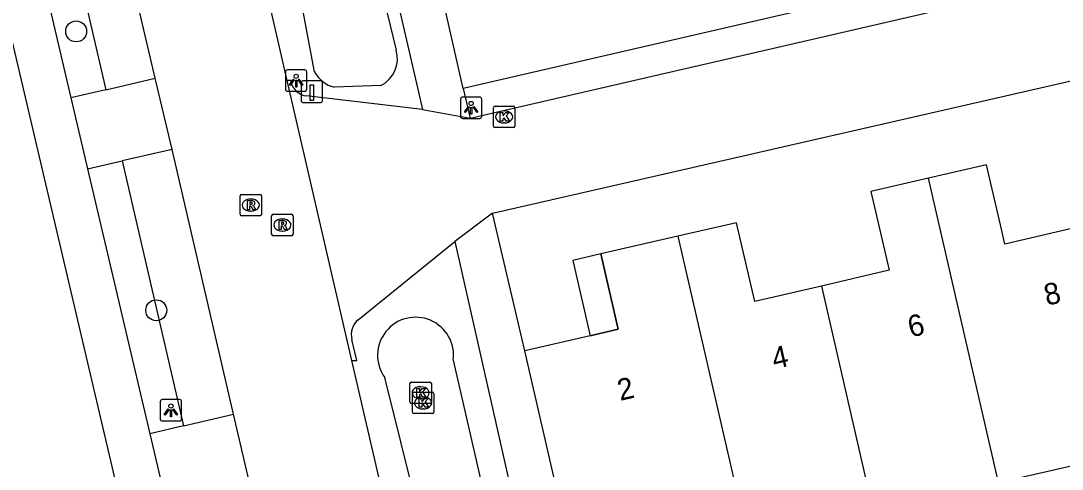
# Model space of a CAD drawing. Extents: x 156414 to 157775, y 382335 to 383765.
# Drawn here: x 156709.55 to 156758.14, y 382682.35 to 382703.28 of the extents above; entities that cross this region are included whole.
import ezdxf

# ---------------------------------------------------------------- set-up
doc = ezdxf.new("R2010")
doc.units = 0
for name, color, linetype in [('IMGEO_Boom', 7, 'Continuous'), ('IMGEO_Greppel_droge_sloot', 7, 'Continuous'), ('IMGEO_Kolk', 7, 'Continuous'), ('IMGEO_Lichtpunt', 7, 'Continuous'), ('IMGEO_Paal', 7, 'Continuous'), ('IMGEO_Pand', 7, 'Continuous'), ('IMGEO_Pand_nummerreeks', 7, 'Continuous'), ('IMGEO_Pand_overbouw', 7, 'Continuous'), ('IMGEO_Parkeervlak_halfverhard', 7, 'Continuous'), ('IMGEO_Rijbaan_lokaal_gesloten', 7, 'Continuous'), ('IMGEO_Rijbaan_lokaal_open', 7, 'Continuous'), ('IMGEO_Rioolput', 7, 'Continuous'), ('IMGEO_Voetpad_open', 7, 'Continuous')]:
    doc.layers.add(name, color=color, linetype=linetype)

msp = doc.modelspace()

# ---------------------------------------------------------------- linework, layer by layer
at = {"layer": 'IMGEO_Boom'}
for centre in [(156712.133, 382702.784), (156715.872, 382689.769)]:
    msp.add_circle(centre, 0.489, dxfattribs=at)
at = {"layer": 'IMGEO_Greppel_droge_sloot'}
for points in [[(156721.962, 382722.89), (156727.065, 382701.905)], [(156723.259, 382700.896), (156719.259, 382722.217)], [(156726.347, 382700.255), (156724.175, 382700.177)], [(156729.729, 382687.434), (156740.319, 382641.302)], [(156737.852, 382641.163), (156726.53, 382686.636)]]:
    msp.add_lwpolyline(points, dxfattribs=at)
for centre, radius, start, end in [((156725.738, 382701.501), 1.387, 296.0403, 16.927), ((156724.525, 382701.566), 1.433, 207.8965, 255.8444), ((156727.971, 382687.67), 1.774, 352.3534, 215.6601)]:
    msp.add_arc(centre, radius, start, end, dxfattribs=at)
at = {"layer": 'IMGEO_Kolk'}
for p, q in [((156731.605, 382698.367), (156731.605, 382699.219)), ((156731.68, 382699.293), (156732.532, 382699.293)), ((156732.606, 382699.219), (156732.606, 382698.367)), ((156732.093, 382699.073), (156732.118, 382699.073)), ((156732.532, 382698.293), (156731.68, 382698.293)), ((156732.116, 382698.513), (156732.091, 382698.513)), ((156727.706, 382685.493), (156727.706, 382686.345)), ((156727.781, 382686.419), (156728.633, 382686.419)), ((156728.194, 382686.199), (156728.219, 382686.199)), ((156728.707, 382686.345), (156728.707, 382685.493)), ((156727.824, 382685.021), (156727.824, 382685.873)), ((156727.899, 382685.947), (156728.751, 382685.947)), ((156728.217, 382685.639), (156728.192, 382685.639)), ((156728.312, 382685.727), (156728.337, 382685.727)), ((156728.825, 382685.873), (156728.825, 382685.021)), ((156728.633, 382685.419), (156727.781, 382685.419)), ((156728.335, 382685.167), (156728.31, 382685.167)), ((156728.751, 382684.947), (156727.899, 382684.947))]:
    msp.add_line(p, q, dxfattribs=at)
for points in [[(156731.605, 382698.367), (156731.605, 382699.219)], [(156731.68, 382699.293), (156732.532, 382699.293)], [(156732.606, 382699.219), (156732.606, 382698.367)], [(156731.926, 382698.993), (156732.049, 382698.993), (156732.049, 382698.842), (156732.179, 382698.993), (156732.343, 382698.993), (156732.197, 382698.842), (156732.35, 382698.593), (156732.198, 382698.593), (156732.113, 382698.757), (156732.049, 382698.69), (156732.049, 382698.593), (156731.926, 382698.593), (156731.926, 382698.993)], [(156732.532, 382698.293), (156731.68, 382698.293)], [(156727.706, 382685.493), (156727.706, 382686.345)], [(156727.781, 382686.419), (156728.633, 382686.419)], [(156728.027, 382686.119), (156728.15, 382686.119), (156728.15, 382685.968), (156728.28, 382686.119), (156728.444, 382686.119), (156728.298, 382685.968), (156728.451, 382685.719), (156728.299, 382685.719), (156728.214, 382685.883), (156728.15, 382685.816), (156728.15, 382685.719), (156728.027, 382685.719), (156728.027, 382686.119)], [(156728.707, 382686.345), (156728.707, 382685.493)], [(156727.824, 382685.021), (156727.824, 382685.873)], [(156727.899, 382685.947), (156728.751, 382685.947)], [(156728.145, 382685.647), (156728.268, 382685.647), (156728.268, 382685.496), (156728.398, 382685.647), (156728.562, 382685.647), (156728.416, 382685.496), (156728.569, 382685.247), (156728.417, 382685.247), (156728.332, 382685.411), (156728.268, 382685.344), (156728.268, 382685.247), (156728.145, 382685.247), (156728.145, 382685.647)], [(156728.825, 382685.873), (156728.825, 382685.021)], [(156728.633, 382685.419), (156727.781, 382685.419)], [(156728.751, 382684.947), (156727.899, 382684.947)]]:
    msp.add_lwpolyline(points, dxfattribs=at)
for centre, start, end in [((156731.682, 382699.217), 91.552, 178.448), ((156731.682, 382699.217), 91.552, 178.448), ((156732.53, 382699.217), 1.552, 88.448), ((156732.53, 382699.217), 1.552, 88.448), ((156731.682, 382698.369), 181.552, 268.448), ((156731.682, 382698.369), 181.552, 268.448), ((156732.53, 382698.369), 271.552, 358.448), ((156732.53, 382698.369), 271.552, 358.448), ((156727.783, 382686.343), 91.552, 178.448), ((156727.783, 382686.343), 91.552, 178.448), ((156728.631, 382686.343), 1.552, 88.448), ((156728.631, 382686.343), 1.552, 88.448), ((156727.901, 382685.871), 91.552, 178.448), ((156727.901, 382685.871), 91.552, 178.448), ((156728.749, 382685.871), 1.552, 88.448), ((156728.749, 382685.871), 1.552, 88.448), ((156727.783, 382685.495), 181.552, 268.448), ((156727.783, 382685.495), 181.552, 268.448), ((156728.631, 382685.495), 271.552, 358.448), ((156728.631, 382685.495), 271.552, 358.448), ((156727.901, 382685.023), 181.552, 268.448), ((156727.901, 382685.023), 181.552, 268.448), ((156728.749, 382685.023), 271.552, 358.448), ((156728.749, 382685.023), 271.552, 358.448)]:
    msp.add_arc(centre, 0.0765, start, end, dxfattribs=at)
for centre, major_axis, ratio, start_param, end_param in [((156732.092, 382698.793), (-0.387, 0.002), 0.722429, 4.712389, 7.853982), ((156732.117, 382698.793), (-0.39, 0.002), 0.717154, 1.570796, 4.712389), ((156728.193, 382685.919), (-0.387, 0.002), 0.722429, 4.712389, 7.853982), ((156728.218, 382685.919), (-0.39, 0.002), 0.717154, 1.570796, 4.712389), ((156728.311, 382685.447), (-0.387, 0.002), 0.722429, 4.712389, 7.853982), ((156728.336, 382685.447), (-0.39, 0.002), 0.717154, 1.570796, 4.712389)]:
    msp.add_ellipse(centre, major_axis=major_axis, ratio=ratio, start_param=start_param, end_param=end_param, dxfattribs=at)
at = {"layer": 'IMGEO_Lichtpunt'}
for p, q in [((156721.9, 382700.889), (156721.9, 382700.082)), ((156721.9, 382700.889), (156721.9, 382700.082)), ((156722.802, 382700.984), (156721.994, 382700.984)), ((156722.802, 382700.984), (156721.994, 382700.984)), ((156722.896, 382700.082), (156722.896, 382700.889)), ((156722.896, 382700.082), (156722.896, 382700.889)), ((156721.994, 382699.988), (156722.802, 382699.988)), ((156721.994, 382699.988), (156722.802, 382699.988)), ((156730.968, 382699.716), (156730.16, 382699.716)), ((156730.968, 382699.716), (156730.16, 382699.716)), ((156730.066, 382699.621), (156730.066, 382698.814)), ((156730.066, 382699.621), (156730.066, 382698.814)), ((156731.062, 382698.814), (156731.062, 382699.621)), ((156731.062, 382698.814), (156731.062, 382699.621)), ((156730.16, 382698.72), (156730.968, 382698.72)), ((156730.16, 382698.72), (156730.968, 382698.72)), ((156716.959, 382685.599), (156716.151, 382685.599)), ((156716.959, 382685.599), (156716.151, 382685.599)), ((156716.057, 382685.504), (156716.057, 382684.697)), ((156716.057, 382685.504), (156716.057, 382684.697)), ((156717.053, 382684.697), (156717.053, 382685.504)), ((156717.053, 382684.697), (156717.053, 382685.504)), ((156716.151, 382684.603), (156716.959, 382684.603)), ((156716.151, 382684.603), (156716.959, 382684.603))]:
    msp.add_line(p, q, dxfattribs=at)
for points in [[(156722.274, 382700.553), (156722.313, 382700.525), (156722.125, 382700.263), (156722.087, 382700.29), (156722.274, 382700.553)], [(156722.376, 382700.505), (156722.423, 382700.505), (156722.423, 382700.183), (156722.376, 382700.183), (156722.376, 382700.505)], [(156722.486, 382700.525), (156722.524, 382700.552), (156722.711, 382700.29), (156722.672, 382700.262), (156722.486, 382700.525)], [(156730.44, 382699.285), (156730.479, 382699.257), (156730.291, 382698.995), (156730.253, 382699.022), (156730.44, 382699.285)], [(156730.542, 382699.237), (156730.589, 382699.237), (156730.589, 382698.915), (156730.542, 382698.915), (156730.542, 382699.237)], [(156730.652, 382699.257), (156730.69, 382699.284), (156730.877, 382699.022), (156730.838, 382698.994), (156730.652, 382699.257)], [(156716.431, 382685.168), (156716.47, 382685.14), (156716.282, 382684.878), (156716.244, 382684.905), (156716.431, 382685.168)], [(156716.533, 382685.12), (156716.58, 382685.12), (156716.58, 382684.798), (156716.533, 382684.798), (156716.533, 382685.12)], [(156716.643, 382685.14), (156716.681, 382685.167), (156716.868, 382684.905), (156716.829, 382684.877), (156716.643, 382685.14)]]:
    msp.add_lwpolyline(points, dxfattribs=at)
for centre in [(156722.399, 382700.687), (156730.565, 382699.419), (156716.556, 382685.302)]:
    msp.add_circle(centre, 0.0994, dxfattribs=at)
for centre, start, end in [((156721.994, 382700.889), 90, 180), ((156721.994, 382700.889), 90, 180), ((156722.802, 382700.889), 0, 90), ((156722.802, 382700.889), 0, 90), ((156721.994, 382700.082), 180, 270), ((156721.994, 382700.082), 180, 270), ((156722.802, 382700.082), 270, 0), ((156722.802, 382700.082), 270, 360), ((156730.16, 382699.621), 90, 180), ((156730.16, 382699.621), 90, 180), ((156730.968, 382699.621), 0, 90), ((156730.968, 382699.621), 0, 90), ((156730.16, 382698.814), 180, 270), ((156730.16, 382698.814), 180, 270), ((156730.968, 382698.814), 270, 0), ((156730.968, 382698.814), 270, 360), ((156716.151, 382685.504), 90, 180), ((156716.151, 382685.504), 90, 180), ((156716.959, 382685.504), 0, 90), ((156716.959, 382685.504), 0, 90), ((156716.151, 382684.697), 180, 270), ((156716.151, 382684.697), 180, 270), ((156716.959, 382684.697), 270, 0), ((156716.959, 382684.697), 270, 360)]:
    msp.add_arc(centre, 0.0946, start, end, dxfattribs=at)
at = {"layer": 'IMGEO_Paal'}
for p, q in [((156722.63, 382700.387), (156722.63, 382699.546)), ((156722.63, 382700.387), (156722.63, 382699.546)), ((156723.546, 382700.471), (156722.705, 382700.471)), ((156723.546, 382700.471), (156722.705, 382700.471)), ((156723.63, 382699.555), (156723.63, 382700.396)), ((156723.63, 382699.555), (156723.63, 382700.396)), ((156722.714, 382699.471), (156723.555, 382699.471)), ((156722.714, 382699.471), (156723.555, 382699.471))]:
    msp.add_line(p, q, dxfattribs=at)
msp.add_lwpolyline([(156723.045, 382700.284), (156723.205, 382700.284), (156723.205, 382699.551), (156723.045, 382699.551), (156723.045, 382700.284)], dxfattribs=at)
for centre, start, end in [((156722.708, 382700.393), 92.4484, 184.2845), ((156722.708, 382700.393), 92.4484, 184.2845), ((156723.552, 382700.393), 2.4484, 94.2845), ((156723.552, 382700.393), 2.4484, 94.2845), ((156722.708, 382699.549), 182.4484, 274.2845), ((156722.708, 382699.549), 182.4484, 274.2845), ((156723.552, 382699.549), 272.4484, 4.2845), ((156723.552, 382699.549), 272.4484, 4.2845)]:
    msp.add_arc(centre, 0.0779, start, end, dxfattribs=at)
at = {"layer": 'IMGEO_Pand'}
for points in [[(156758.588, 382693.585), (156755.472, 382692.859), (156755.308, 382693.561), (156754.611, 382696.554), (156751.905, 382695.93)], [(156751.905, 382695.93), (156749.216, 382695.309), (156749.919, 382692.309), (156750.076, 382691.639), (156746.907, 382690.897)], [(156755.167, 382681.728), (156751.905, 382695.93)], [(156746.907, 382690.897), (156743.805, 382690.171), (156743.645, 382690.852), (156742.943, 382693.85), (156740.217, 382693.225)], [(156740.217, 382693.225), (156736.614, 382692.398), (156737.422, 382688.88), (156736.175, 382688.594), (156736.116, 382688.58), (156733.067, 382687.87)], [(156740.217, 382693.225), (156743.477, 382679.034)], [(156746.907, 382690.897), (156749.322, 382680.381)], [(156735.095, 382679.094), (156733.067, 382687.87)], [(156755.167, 382681.728), (156761.001, 382683.072)]]:
    msp.add_lwpolyline(points, dxfattribs=at)
at = {"layer": 'IMGEO_Pand_overbouw'}
msp.add_lwpolyline([(156736.116, 382688.58), (156736.175, 382688.594), (156737.422, 382688.88), (156736.614, 382692.398), (156735.308, 382692.098)], close=True, dxfattribs=at)
at = {"layer": 'IMGEO_Parkeervlak_halfverhard'}
for points in [[(156710.715, 382712.135), (156713.513, 382700.063)], [(156714.284, 382696.739), (156717.148, 382684.384)]]:
    msp.add_lwpolyline(points, dxfattribs=at)
at = {"layer": 'IMGEO_Rijbaan_lokaal_gesloten'}
for points in [[(156721.984, 382700.485), (156716.219, 382725.577)], [(156715.816, 382700.601), (156714.882, 382704.592), (156714.49, 382706.267), (156712.964, 382712.68)], [(156716.61, 382697.269), (156715.816, 382700.601)], [(156725.004, 382687.432), (156721.984, 382700.485)], [(156719.479, 382684.929), (156716.61, 382697.269)], [(156736.553, 382637.563), (156725.004, 382687.432)], [(156720.255, 382681.599), (156719.479, 382684.929)]]:
    msp.add_lwpolyline(points, dxfattribs=at)
at = {"layer": 'IMGEO_Rijbaan_lokaal_open'}
for points in [[(156730.522, 382698.738), (156791.204, 382712.755), (156805.031, 382715.955), (156830.401, 382721.812), (156868.803, 382730.665), (156879.275, 382733.088), (156907.413, 382739.578), (156929.495, 382744.678), (156949.815, 382749.383)], [(156731.555, 382694.305), (156790.393, 382707.765)], [(156713.513, 382700.063), (156715.816, 382700.601)], [(156722.17, 382700.375), (156722.165, 382700.492), (156721.984, 382700.485)], [(156713.513, 382700.063), (156711.878, 382699.681)], [(156711.878, 382699.681), (156712.658, 382696.368)], [(156728.301, 382699.143), (156722.872, 382699.769)], [(156728.301, 382699.143), (156730.522, 382698.738)], [(156716.61, 382697.269), (156714.284, 382696.739)], [(156712.658, 382696.368), (156714.284, 382696.739)], [(156731.555, 382694.305), (156729.8, 382692.978)], [(156725.3, 382689.329), (156729.8, 382692.978)], [(156725.004, 382687.432), (156725.228, 382687.423), (156725, 382688.405)], [(156717.148, 382684.384), (156719.479, 382684.929)], [(156717.148, 382684.384), (156715.565, 382684.002)], [(156715.565, 382684.002), (156716.343, 382680.694)]]:
    msp.add_lwpolyline(points, dxfattribs=at)
for centre, radius, start, end in [((156723.033, 382700.665), 0.911, 198.5853, 259.81), ((156725.878, 382688.63), 0.907, 129.6306, 194.3947)]:
    msp.add_arc(centre, radius, start, end, dxfattribs=at)
at = {"layer": 'IMGEO_Rioolput'}
for p, q in [((156719.781, 382694.252), (156719.781, 382695.104)), ((156719.856, 382695.178), (156720.708, 382695.178)), ((156720.269, 382694.958), (156720.294, 382694.958)), ((156720.782, 382695.104), (156720.782, 382694.252)), ((156720.292, 382694.398), (156720.267, 382694.398)), ((156720.708, 382694.178), (156719.856, 382694.178)), ((156721.254, 382693.321), (156721.254, 382694.173)), ((156721.329, 382694.247), (156722.181, 382694.247)), ((156721.742, 382694.027), (156721.767, 382694.027)), ((156722.255, 382694.173), (156722.255, 382693.321)), ((156721.765, 382693.467), (156721.74, 382693.467)), ((156722.181, 382693.247), (156721.329, 382693.247))]:
    msp.add_line(p, q, dxfattribs=at)
for points in [[(156719.781, 382694.252), (156719.781, 382695.104)], [(156719.856, 382695.178), (156720.708, 382695.178)], [(156720.37, 382694.876), (156720.118, 382694.878), (156720.118, 382694.478)], [(156720.296, 382694.797), (156720.242, 382694.797), (156720.242, 382694.716)], [(156720.782, 382695.104), (156720.782, 382694.252)], [(156720.118, 382694.478), (156720.242, 382694.478), (156720.242, 382694.64), (156720.253, 382694.64)], [(156720.242, 382694.716), (156720.294, 382694.716)], [(156720.3, 382694.611), (156720.371, 382694.478), (156720.511, 382694.478), (156720.446, 382694.604)], [(156720.708, 382694.178), (156719.856, 382694.178)], [(156721.254, 382693.321), (156721.254, 382694.173)], [(156721.329, 382694.247), (156722.181, 382694.247)], [(156721.843, 382693.945), (156721.591, 382693.947), (156721.591, 382693.547)], [(156721.769, 382693.866), (156721.715, 382693.866), (156721.715, 382693.785)], [(156722.255, 382694.173), (156722.255, 382693.321)], [(156721.591, 382693.547), (156721.715, 382693.547), (156721.715, 382693.709), (156721.726, 382693.709)], [(156721.715, 382693.785), (156721.767, 382693.785)], [(156721.773, 382693.68), (156721.844, 382693.547), (156721.984, 382693.547), (156721.919, 382693.673)], [(156722.181, 382693.247), (156721.329, 382693.247)]]:
    msp.add_lwpolyline(points, dxfattribs=at)
for centre, radius, start, end in [((156719.858, 382695.102), 0.0765, 91.552, 178.448), ((156719.858, 382695.102), 0.0765, 91.552, 178.448), ((156720.302, 382694.701), 0.0964, 77.0061, 93.1865), ((156720.316, 382694.758), 0.0378, 276.6634, 79.6772), ((156720.369, 382694.766), 0.109, 350.3612, 89.416), ((156720.706, 382695.102), 0.0765, 1.552, 88.448), ((156720.706, 382695.102), 0.0765, 1.552, 88.448), ((156720.252, 382694.587), 0.0533, 26.0293, 88.6989), ((156720.278, 382694.905), 0.19, 274.7715, 282.9687), ((156720.367, 382694.766), 0.112, 277.5842, 350.9817), ((156720.351, 382694.551), 0.108, 29.5134, 73.7905), ((156719.858, 382694.254), 0.0765, 181.552, 268.448), ((156719.858, 382694.254), 0.0765, 181.552, 268.448), ((156720.706, 382694.254), 0.0765, 271.552, 358.448), ((156720.706, 382694.254), 0.0765, 271.552, 358.448), ((156721.331, 382694.171), 0.0765, 91.552, 178.448), ((156721.331, 382694.171), 0.0765, 91.552, 178.448), ((156721.775, 382693.77), 0.0964, 77.0061, 93.1865), ((156721.789, 382693.827), 0.0378, 276.6634, 79.6772), ((156721.842, 382693.835), 0.109, 350.3612, 89.416), ((156722.179, 382694.171), 0.0765, 1.552, 88.448), ((156722.179, 382694.171), 0.0765, 1.552, 88.448), ((156721.725, 382693.656), 0.0533, 26.0293, 88.6989), ((156721.751, 382693.974), 0.19, 274.7715, 282.9687), ((156721.84, 382693.835), 0.112, 277.5842, 350.9817), ((156721.824, 382693.62), 0.108, 29.5134, 73.7905), ((156721.331, 382693.323), 0.0765, 181.552, 268.448), ((156721.331, 382693.323), 0.0765, 181.552, 268.448), ((156722.179, 382693.323), 0.0765, 271.552, 358.448), ((156722.179, 382693.323), 0.0765, 271.552, 358.448)]:
    msp.add_arc(centre, radius, start, end, dxfattribs=at)
for centre, major_axis, ratio, start_param, end_param in [((156720.268, 382694.678), (-0.387, 0.002), 0.722429, 4.712389, 7.853982), ((156720.293, 382694.678), (-0.39, 0.002), 0.717154, 1.570796, 4.712389), ((156721.741, 382693.747), (-0.387, 0.002), 0.722429, 4.712389, 7.853982), ((156721.766, 382693.747), (-0.39, 0.002), 0.717154, 1.570796, 4.712389)]:
    msp.add_ellipse(centre, major_axis=major_axis, ratio=ratio, start_param=start_param, end_param=end_param, dxfattribs=at)
at = {"layer": 'IMGEO_Voetpad_open'}
for points in [[(156725.025, 382634.25), (156717.566, 382666.506), (156708.634, 382704.563), (156696.399, 382757.676)], [(156721.886, 382726.902), (156728.301, 382699.143)], [(156800.769, 382716.402), (156790.128, 382713.958), (156730.2, 382700.114)], [(156730.2, 382700.114), (156729.431, 382703.479), (156727.251, 382713.017)], [(156709.064, 382711.734), (156710.961, 382703.608), (156711.878, 382699.681)], [(156730.2, 382700.114), (156730.522, 382698.738)], [(156712.658, 382696.368), (156715.565, 382684.002)], [(156733.067, 382687.87), (156731.555, 382694.305)], [(156729.8, 382692.978), (156734.988, 382670.057)]]:
    msp.add_lwpolyline(points, dxfattribs=at)

# ---------------------------------------------------------------- texts
at = {"layer": 'IMGEO_Pand_nummerreeks'}
for s, rotation, p in [('8', 13.1249, (156757.43, 382689.977)), ('6', 13.1249, (156751.072, 382688.496)), ('4', 13.1249, (156744.719, 382687.014)), ('2', 13.1093, (156737.518, 382685.538))]:
    msp.add_text(s, height=1, rotation=rotation, dxfattribs=at).set_placement(p)

doc.saveas('drawing.dxf')
